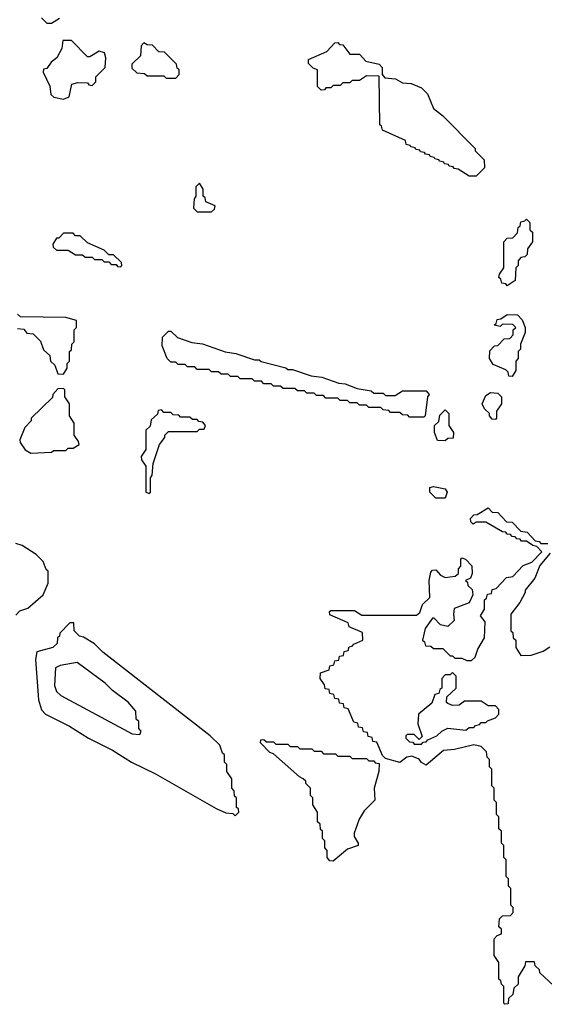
# Model space of a CAD drawing. Extents: x 2889633 to 3052318, y 540750 to 918690.
# Tile 257 of 656: x 2947651 to 2949850, y 722470 to 726595. Entities that reach past the tile are written whole.
import ezdxf

# ---------------------------------------------------------------- set-up
doc = ezdxf.new("R2010")
doc.units = 0

msp = doc.modelspace()

# ---------------------------------------------------------------- linework, layer by layer
at = {"layer": '0CON02XD'}
for points in [[(2947743, 726603), (2947765, 726580), (2947785, 726580), (2947818.3, 726601.7)], [(2947835, 726262.5), (2947858.3, 726271.7), (2947870, 726325), (2947895, 726332.5), (2947935, 726330), (2947941.7, 726321.7), (2947955, 726320), (2947970, 726335), (2947970, 726355), (2948010, 726395), (2948012.5, 726435), (2948006.4, 726456.4), (2947985, 726462.5), (2947945, 726440), (2947935, 726440), (2947868.3, 726508.3), (2947831.7, 726508.3), (2947827.5, 726475), (2947807.5, 726435), (2947783.6, 726416.4), (2947765, 726390), (2947751.7, 726388.3), (2947750, 726375), (2947777, 726317), (2947781.7, 726281.7), (2947795, 726270), (2947835, 726262.5)], [(2948305, 726350), (2948320, 726365), (2948320, 726385), (2948311.7, 726391.7), (2948308.3, 726408.3), (2948258.3, 726458.3), (2948235, 726460), (2948208.3, 726488.3), (2948185, 726490), (2948171.7, 726498.3), (2948160, 726485), (2948157, 726443), (2948121.7, 726408.3), (2948121.7, 726391.7), (2948141.7, 726371.7), (2948175, 726370), (2948185, 726360), (2948255, 726360), (2948265, 726350), (2948305, 726350)], [(2949565, 725940), (2949535, 725940), (2949488.3, 725968.3), (2949471.7, 725971.7), (2949468.3, 725978.3), (2949451.7, 725981.7), (2949448.3, 725988.3), (2949431.7, 725991.7), (2949428.3, 725998.3), (2949411.7, 726001.7), (2949408.3, 726008.3), (2949391.7, 726011.7), (2949388.3, 726018.3), (2949371.7, 726021.7), (2949368.3, 726028.3), (2949351.7, 726031.7), (2949348.3, 726038.3), (2949331.7, 726041.7), (2949328.3, 726048.3), (2949311.7, 726051.7), (2949308.3, 726058.3), (2949291.7, 726061.7), (2949288.3, 726068.3), (2949271.7, 726071.7), (2949268.3, 726088.3), (2949171.7, 726131.7), (2949168.3, 726148.3), (2949160, 726155), (2949158.3, 726358.3), (2949105, 726360), (2949075, 726340), (2949045, 726340), (2949035, 726330), (2949005, 726330), (2948995, 726320), (2948965, 726320), (2948955, 726310), (2948935, 726310), (2948928.3, 726301.7), (2948915, 726300), (2948900, 726315), (2948900, 726385), (2948881.7, 726391.7), (2948861.7, 726411.7), (2948861.7, 726428.3), (2948938.3, 726461.7), (2948971.7, 726498.3), (2948985, 726500), (2948991.7, 726491.7), (2949005, 726490), (2949035, 726450), (2949075, 726450), (2949101.7, 726421.7), (2949158.3, 726408.3), (2949170, 726395), (2949170, 726365), (2949181.7, 726351.7), (2949227, 726347), (2949255, 726330), (2949291.7, 726328.3), (2949335, 726310), (2949360, 726285), (2949385, 726222.5), (2949423, 726193), (2949560, 726055), (2949560, 726045), (2949598.3, 726008.3), (2949600, 725975), (2949565, 725940)], [(2948455, 725790), (2948468.3, 725801.7), (2948470, 725815), (2948431.7, 725831.7), (2948428.3, 725848.3), (2948420, 725855), (2948420, 725885), (2948405, 725910), (2948390, 725895), (2948390, 725855), (2948382.5, 725845), (2948380, 725805), (2948395, 725790), (2948455, 725790)], [(2949695, 725480), (2949688.3, 725488.3), (2949671.7, 725491.7), (2949668.3, 725508.3), (2949660, 725515), (2949661.7, 725528.3), (2949680, 725555), (2949680, 725665), (2949695, 725680), (2949718.3, 725681.7), (2949738.3, 725701.7), (2949740, 725725), (2949748.3, 725731.7), (2949751.7, 725748.3), (2949768.3, 725751.7), (2949775, 725760), (2949790, 725745), (2949790, 725715), (2949800, 725705), (2949800, 725665), (2949780, 725635), (2949778.3, 725611.7), (2949768.3, 725601.7), (2949751.7, 725598.3), (2949740, 725585), (2949740, 725565), (2949730, 725555), (2949728.3, 725501.7), (2949695, 725480)], [(2948075, 725560), (2948080, 725565), (2948078.3, 725578.3), (2948045, 725610), (2948025, 725610), (2948005, 725630), (2947935, 725660), (2947905, 725690), (2947885, 725690), (2947875, 725700), (2947835, 725700), (2947815, 725680), (2947805, 725680), (2947790, 725655), (2947791.7, 725641.7), (2947805, 725630), (2947855, 725630), (2947885, 725610), (2947915, 725610), (2947925, 725600), (2947955, 725600), (2947965, 725590), (2947995, 725590), (2948005, 725580), (2948025, 725580), (2948035, 725570), (2948055, 725570), (2948061.7, 725561.7), (2948075, 725560)], [(2947835, 725110), (2947850, 725135), (2947850, 725155), (2947860, 725165), (2947860, 725205), (2947868.3, 725211.7), (2947870, 725235), (2947880, 725245), (2947880, 725295), (2947890, 725305), (2947890, 725335), (2947845, 725347.5), (2947655, 725350), (2947641.7, 725361.7)], [(2949715, 725100), (2949701.7, 725101.7), (2949698.3, 725118.3), (2949688.3, 725128.3), (2949635, 725150), (2949620, 725175), (2949621.7, 725208.3), (2949641.7, 725228.3), (2949655, 725230), (2949681.7, 725258.3), (2949705, 725260), (2949720, 725275), (2949720, 725295), (2949730, 725305), (2949718.3, 725318.3), (2949675, 725320), (2949665, 725310), (2949640, 725315), (2949648.3, 725321.7), (2949651.7, 725338.3), (2949668.3, 725341.7), (2949695, 725360), (2949738.3, 725358.3), (2949757, 725337), (2949770, 725305), (2949770, 725285), (2949750, 725235), (2949750, 725215), (2949740, 725205), (2949740, 725175), (2949730, 725165), (2949730, 725125), (2949715, 725100)], [(2947641.7, 725301.7), (2947668.3, 725298.3), (2947681.7, 725281.7), (2947708.3, 725278.3), (2947738.3, 725248.3), (2947751.7, 725211.7), (2947778.3, 725188.3), (2947780, 725165), (2947798.3, 725148.3), (2947811.7, 725111.7), (2947835, 725110)], [(2949345, 724930), (2949285, 724930), (2949278.3, 724938.3), (2949255, 724940), (2949245, 724950), (2949205, 724950), (2949198.3, 724958.3), (2949175, 724960), (2949165, 724970), (2949115, 724970), (2949105, 724980), (2949075, 724980), (2949065, 724990), (2949035, 724990), (2949025, 725000), (2948995, 725000), (2948985, 725010), (2948935, 725010), (2948925, 725020), (2948895, 725020), (2948885, 725030), (2948855, 725030), (2948845, 725040), (2948815, 725040), (2948805, 725050), (2948755, 725050), (2948745, 725060), (2948715, 725060), (2948705, 725070), (2948675, 725070), (2948665, 725080), (2948635, 725080), (2948625, 725090), (2948575, 725090), (2948565, 725100), (2948535, 725100), (2948525, 725110), (2948495, 725110), (2948485, 725120), (2948455, 725120), (2948445, 725130), (2948395, 725130), (2948385, 725140), (2948355, 725140), (2948345, 725150), (2948315, 725150), (2948305, 725160), (2948285, 725160), (2948270, 725175), (2948248.3, 725228.3), (2948250, 725265), (2948275, 725290), (2948285, 725290), (2948313, 725263), (2948373, 725243), (2948417, 725237), (2948513, 725203), (2948557, 725197), (2948635, 725170), (2948655, 725170), (2948663, 725163), (2948767, 725137), (2948775, 725130), (2948795, 725130), (2948873, 725103), (2948917, 725097), (2948988.3, 725071.7), (2949015, 725070), (2949065, 725050), (2949125, 725040), (2949135, 725030), (2949175, 725030), (2949185, 725020), (2949225, 725020), (2949255, 725040), (2949355, 725040), (2949367.5, 725025), (2949360, 725015), (2949350, 724935), (2949345, 724930)], [(2947698.3, 724778.3), (2947785, 724782.5), (2947795, 724790), (2947845, 724790), (2947855, 724800), (2947875, 724800), (2947900, 724815), (2947898.3, 724828.3), (2947880, 724855), (2947880, 724905), (2947860, 724935), (2947860, 724985), (2947840, 725015), (2947840, 725045), (2947835, 725050), (2947811.7, 725048.3), (2947790, 725025), (2947788.3, 725011.7), (2947700, 724925), (2947700, 724915), (2947673, 724887), (2947652.5, 724835), (2947653, 724823), (2947673.6, 724793.6), (2947698.3, 724778.3)], [(2949645, 724920), (2949631.7, 724921.7), (2949620, 724935), (2949620, 724945), (2949600, 724965), (2949590, 724985), (2949605, 725020), (2949625, 725032.5), (2949655, 725030), (2949670, 725015), (2949670, 724985), (2949650, 724955), (2949650, 724925), (2949645, 724920)], [(2948195, 724610), (2948200, 724615), (2948200, 724675), (2948207, 724687), (2948210, 724735), (2948237.5, 724815), (2948260, 724845), (2948260, 724855), (2948275, 724870), (2948395, 724870), (2948405, 724880), (2948425, 724880), (2948430, 724895), (2948418.3, 724908.3), (2948401.7, 724911.7), (2948395, 724920), (2948375, 724920), (2948365, 724930), (2948325, 724930), (2948318.3, 724938.3), (2948295, 724940), (2948285, 724950), (2948255, 724950), (2948245, 724960), (2948231.7, 724958.3), (2948228.3, 724941.7), (2948201.7, 724918.3), (2948198.3, 724891.7), (2948180, 724875), (2948180, 724795), (2948160, 724765), (2948161.7, 724751.7), (2948180, 724725), (2948180, 724615), (2948195, 724610)], [(2949435, 724830), (2949401.7, 724831.7), (2949390, 724865), (2949390, 724895), (2949408.3, 724911.7), (2949411.7, 724938.3), (2949435, 724960), (2949450, 724945), (2949450, 724895), (2949470, 724865), (2949468.3, 724841.7), (2949445, 724840), (2949435, 724830)], [(2949435, 724590), (2949395, 724590), (2949370, 724615), (2949370, 724635), (2949385, 724640), (2949435, 724630), (2949442.5, 724615), (2949435, 724590)], [(2949888.3, 722548.3), (2949831.7, 722601.7), (2949830, 722615), (2949811.7, 722631.7), (2949808.3, 722648.3), (2949771.7, 722648.3), (2949768.3, 722631.7), (2949740, 722585), (2949740, 722555), (2949721.7, 722538.3), (2949718.3, 722511.7), (2949700, 722495), (2949698.3, 722471.7), (2949685, 722470), (2949680, 722475), (2949680, 722545), (2949670, 722555), (2949668.3, 722568.3), (2949660, 722575), (2949660, 722645), (2949640, 722675), (2949640, 722745), (2949651.7, 722758.3), (2949670, 722765), (2949670, 722785), (2949660, 722795), (2949661.7, 722828.3), (2949675, 722840), (2949708.3, 722841.7), (2949720, 722855), (2949720, 722875), (2949710, 722885), (2949710, 722955), (2949700, 722965), (2949700, 722995), (2949690, 723005), (2949690, 723075), (2949680, 723085), (2949680, 723135), (2949670, 723145), (2949670, 723195), (2949660, 723205), (2949660, 723255), (2949650, 723265), (2949650, 723315), (2949640, 723325), (2949640, 723375), (2949630, 723385), (2949630, 723455), (2949620, 723465), (2949620, 723495), (2949610, 723505), (2949608.3, 723528.3), (2949585, 723550), (2949555, 723557.5), (2949473, 723537), (2949427, 723533), (2949355, 723472.5), (2949335, 723482.5), (2949325, 723497.5), (2949295, 723510), (2949274.1, 723505.9), (2949245, 723483.3), (2949185, 723500), (2949171.7, 723511.7), (2949148.3, 723568.3), (2949131.7, 723571.7), (2949128.3, 723588.3), (2949111.7, 723591.7), (2949108.3, 723608.3), (2949091.7, 723611.7), (2949088.3, 723628.3), (2949071.7, 723631.7), (2949068.3, 723648.3), (2949051.7, 723651.7), (2949028.3, 723708.3), (2949011.7, 723711.7), (2949008.3, 723728.3), (2948991.7, 723731.7), (2948988.3, 723748.3), (2948971.7, 723751.7), (2948968.3, 723768.3), (2948951.7, 723771.7), (2948948.3, 723788.3), (2948931.7, 723791.7), (2948928.3, 723808.3), (2948910, 723835), (2948911.7, 723858.3), (2948948.3, 723871.7), (2948951.7, 723888.3), (2948968.3, 723891.7), (2948971.7, 723908.3), (2948988.3, 723911.7), (2948991.7, 723928.3), (2949008.3, 723931.7), (2949011.7, 723948.3), (2949028.3, 723951.7), (2949031.7, 723968.3), (2949045, 723970), (2949051.7, 723978.3), (2949090, 723995), (2949088.3, 724028.3), (2949031.7, 724051.7), (2949028.3, 724068.3), (2948951.7, 724101.7), (2948950, 724115), (2948955, 724120), (2949055, 724120), (2949085, 724100), (2949315, 724100), (2949328.3, 724111.7), (2949340, 724145), (2949370, 724175), (2949367.5, 724245), (2949375, 724280), (2949381.7, 724288.3), (2949395, 724290), (2949415, 724267.5), (2949435, 724257.5), (2949477, 724263), (2949490, 724275), (2949490, 724295), (2949500, 724305), (2949500, 724335), (2949505, 724340), (2949520, 724335), (2949546.4, 724306.4), (2949547.5, 724275), (2949540, 724255), (2949520, 724245), (2949528.3, 724238.3), (2949530, 724225), (2949548.3, 724208.3), (2949550, 724185), (2949535, 724152.5), (2949471.7, 724128.3), (2949470, 724105), (2949471.7, 724078.3), (2949445, 724052.5), (2949415, 724060), (2949388.3, 724088.3), (2949381.7, 724088.3), (2949350, 724045), (2949340, 723995), (2949348.3, 723988.3), (2949351.7, 723971.7), (2949375, 723970), (2949385, 723960), (2949425, 723960), (2949455, 723930), (2949465, 723930), (2949475, 723920), (2949505, 723920), (2949525, 723910), (2949545, 723910), (2949560, 723925), (2949571.7, 723958.3), (2949600, 724005), (2949601.7, 724071.7), (2949582.5, 724097.5), (2949600, 724125), (2949600, 724165), (2949608.3, 724171.7), (2949611.7, 724188.3), (2949628.3, 724191.7), (2949631.7, 724208.3), (2949648.3, 724211.7), (2949691.7, 724258.3), (2949718.3, 724261.7), (2949761.7, 724308.3), (2949798.3, 724321.7), (2949840, 724365), (2949818.3, 724388.3), (2949801.7, 724391.7), (2949775, 724410), (2949755, 724410), (2949748.3, 724418.3), (2949735, 724420), (2949728.3, 724428.3), (2949715, 724430), (2949708.3, 724438.3), (2949695, 724440), (2949688.3, 724448.3), (2949675, 724450), (2949605, 724490), (2949565, 724490), (2949551.7, 724481.7), (2949541.7, 724491.7), (2949540, 724505), (2949555, 724520), (2949568.3, 724521.7), (2949615, 724550), (2949631.7, 724531.7), (2949655, 724530), (2949691.7, 724491.7), (2949715, 724490), (2949751.7, 724451.7), (2949778.3, 724448.3), (2949811.7, 724411.7), (2949828.3, 724408.3), (2949835, 724400), (2949865, 724400)], [(2947635, 724100), (2947651.7, 724118.3), (2947685, 724130), (2947750, 724185), (2947770, 724235), (2947770, 724285), (2947761.7, 724291.7), (2947750, 724325), (2947720, 724355), (2947661.7, 724391.7), (2947635, 724400)], [(2949875, 724360), (2949831.7, 724308.3), (2949810, 724255), (2949770, 724205), (2949770, 724195), (2949747, 724153), (2949710, 724105), (2949710, 724035), (2949718.3, 724028.3), (2949720, 724005), (2949730, 723995), (2949730, 723965), (2949751.7, 723931.7)], [(2948555, 723260), (2948570, 723275), (2948568.3, 723288.3), (2948560, 723295), (2948560, 723335), (2948551.7, 723341.7), (2948550, 723365), (2948540, 723375), (2948540, 723415), (2948520, 723445), (2948520, 723475), (2948510, 723485), (2948510, 723515), (2948501.7, 723521.7), (2948490, 723555), (2948450, 723595), (2948000, 723945), (2947965, 723980), (2947918.3, 724008.3), (2947901.7, 724011.7), (2947880, 724035), (2947878.3, 724068.3), (2947861.7, 724068.3), (2947820, 724025), (2947818.3, 724011.7), (2947810, 724005), (2947808.3, 723981.7), (2947790, 723965), (2947723.6, 723946.4), (2947717.5, 723915), (2947730, 723745), (2947743, 723703), (2947760, 723685), (2947860, 723635), (2947940, 723585), (2948040, 723535), (2948120, 723485), (2948220, 723435), (2948475, 723290), (2948515, 723272.5), (2948545, 723270), (2948555, 723260)], [(2949751.7, 723931.7), (2949795, 723932.5), (2949845, 723950), (2949873, 723967)], [(2948155, 723600), (2948160, 723615), (2948150, 723625), (2948150, 723655), (2948140, 723665), (2948138.3, 723698.3), (2948106.4, 723736.4), (2948040, 723785), (2948010, 723815), (2947891.7, 723901.7), (2947820.7, 723889.3), (2947800.7, 723879.3), (2947797.5, 723805), (2947805, 723780), (2947823.6, 723763.6), (2948123, 723603), (2948155, 723600)], [(2949335, 723560), (2949341.7, 723568.3), (2949355, 723570), (2949361.7, 723578.3), (2949400, 723595), (2949420, 723615), (2949445, 723627.5), (2949521.7, 723618.3), (2949535, 723630), (2949555, 723630), (2949561.7, 723638.3), (2949578.3, 723641.7), (2949585, 723650), (2949605, 723650), (2949611.7, 723658.3), (2949645, 723670), (2949660, 723685), (2949660, 723705), (2949645, 723720), (2949615, 723720), (2949585, 723740), (2949515, 723740), (2949493, 723723), (2949465, 723722.5), (2949445, 723730), (2949440, 723735), (2949441.7, 723758.3), (2949480, 723795), (2949480, 723845), (2949465, 723860), (2949455, 723850), (2949435, 723850), (2949420, 723835), (2949420, 723795), (2949411.7, 723788.3), (2949408.3, 723771.7), (2949391.7, 723768.3), (2949378.3, 723731.7), (2949322.5, 723685), (2949320, 723645), (2949338.3, 723591.7), (2949325, 723580), (2949305, 723600), (2949275, 723600), (2949270, 723595), (2949270, 723585), (2949285, 723570), (2949298.3, 723568.3), (2949305, 723560), (2949335, 723560)], [(2948965, 723070), (2948951.7, 723071.7), (2948940, 723085), (2948940, 723115), (2948930, 723125), (2948930, 723155), (2948920, 723165), (2948920, 723195), (2948911.7, 723201.7), (2948910, 723225), (2948900, 723235), (2948900, 723275), (2948880, 723305), (2948880, 723335), (2948870, 723345), (2948870, 723375), (2948850, 723395), (2948850, 723405), (2948840, 723415), (2948823.3, 723423.3), (2948715, 723520), (2948700, 723525), (2948660, 723565), (2948661.7, 723578.3), (2948675, 723580), (2948685, 723570), (2948715, 723570), (2948725, 723560), (2948775, 723560), (2948785, 723550), (2948815, 723550), (2948825, 723540), (2948875, 723540), (2948885, 723530), (2948915, 723530), (2948925, 723520), (2948975, 723520), (2948985, 723510), (2949035, 723510), (2949045, 723500), (2949105, 723500), (2949115, 723490), (2949135, 723490), (2949141.7, 723481.7), (2949158.3, 723478.3), (2949156.7, 723445), (2949137.5, 723375), (2949140, 723325), (2949095, 723280), (2949073.8, 723245), (2949053.6, 723186.4), (2949053, 723173), (2949070, 723145), (2949070, 723135), (2949025, 723120), (2948965, 723070)]]:
    msp.add_lwpolyline(points, dxfattribs=at)

doc.saveas('drawing.dxf')
